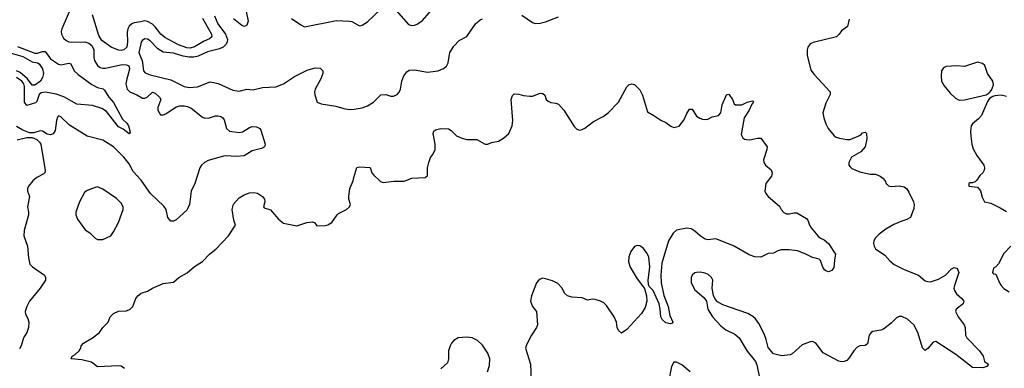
# Model space of a CAD drawing. Header units: inches. Extents: x 1694797 to 1849917, y 907313 to 1017959.
# Tile 594 of 656: x 1829075 to 1836594, y 924237 to 926901. Entities that reach past the tile are written whole.
import ezdxf

# ---------------------------------------------------------------- set-up
doc = ezdxf.new("R2010")
doc.units = ezdxf.units.IN
doc.header["$MEASUREMENT"] = 0
doc.layers.add('B8922', color=7, linetype='Continuous')
doc.layers.add('B8932', color=7, linetype='Continuous')

msp = doc.modelspace()

# ---------------------------------------------------------------- linework, layer by layer
at = {"layer": 'B8922', "color": 5}
for points, elevation in [([(1829470, 927001.5), (1829397.6, 926830), (1829390.9, 926810), (1829392.6, 926790), (1829410, 926760.2), (1829430, 926740.6), (1829450, 926730.9), (1829468.5, 926728.5), (1829571.7, 926731.7), (1829602.1, 926722.1), (1829624.4, 926704.4), (1829640.9, 926670), (1829641.9, 926610), (1829646.3, 926590), (1829670, 926552.1), (1829690, 926536.8), (1829710, 926530.7), (1829730, 926531.6), (1829857.2, 926557.2), (1829890, 926555.6), (1829907.8, 926547.8), (1829914.3, 926530), (1829911.4, 926511.4), (1829891.5, 926450), (1829885.1, 926410), (1829896.3, 926370), (1829915.8, 926350), (1829970, 926327.5), (1830000, 926307.9)], 720), ([(1830000, 926885.6), (1829950, 926876.3), (1829930, 926868.9), (1829910, 926850.9), (1829899.8, 926830), (1829895.2, 926804.8), (1829899.1, 926730), (1829891.8, 926690), (1829869.7, 926670.3), (1829850, 926665.9), (1829828.4, 926668.4), (1829772.1, 926692.1), (1829700.7, 926740.7), (1829679.1, 926779.1), (1829630, 926936.9)], 720), ([(1829010, 926645.9), (1829099.3, 926619.3), (1829170, 926578.1), (1829210.7, 926570.7), (1829223.7, 926563.7), (1829250, 926525.5), (1829257.2, 926490), (1829250, 926460.3), (1829234.5, 926430), (1829190, 926399.6), (1829170, 926401.1), (1829133.7, 926450), (1829078.2, 926498.2), (1829050, 926509.3)], 660), ([(1829057.1, 926697.1), (1829190, 926643.9), (1829210, 926644), (1829250, 926658.2), (1829270, 926656.6), (1829310, 926601.4), (1829370, 926561.3), (1829390, 926557.1), (1829450, 926569), (1829464.8, 926564.8), (1829490.4, 926510), (1829520.9, 926480.9), (1829625.4, 926405.4), (1829670, 926382.7), (1829711.6, 926371.6), (1829722.8, 926362.8), (1829755.2, 926310), (1829790, 926267.5), (1829860.8, 926140.8), (1829892.5, 926110), (1829905.8, 926090), (1829917.3, 926042.7), (1829910, 926029.8), (1829863.9, 926063.9), (1829830, 926082), (1829738.1, 926198.1), (1829702.9, 926222.9), (1829630, 926244.1), (1829510, 926255), (1829412.6, 926312.6), (1829352.3, 926332.3), (1829272.4, 926347.6), (1829237.4, 926342.6), (1829223, 926330), (1829204.9, 926275.1), (1829195.3, 926264.7), (1829130, 926245.2), (1829111.2, 926271.2), (1829112.5, 926390), (1829105, 926410), (1829090, 926430.3), (1829050, 926459.6)], 680), ([(1830000, 926716), (1829985, 926650), (1830000, 926613.2)], 740), ([(1830000, 925676.9), (1829940.7, 925740.7), (1829910, 925799.1), (1829868.7, 925850), (1829790, 925929.7), (1829710, 925981.1), (1829590, 926012), (1829455.3, 926095.3), (1829390, 926159.7), (1829370, 926165.1), (1829363.5, 926156.5), (1829354.7, 926130), (1829346.7, 926053.3), (1829330.1, 926029.9), (1829310, 926020.7), (1829285.1, 926025.1), (1829250, 926048), (1829230, 926050.9), (1829182.4, 926037.6), (1829150, 926036.8), (1829097.3, 926057.3), (1829050, 926084.2)], 720), ([(1829055.9, 925984.1), (1829130, 926001.2), (1829170, 925999.6), (1829204.7, 925984.7), (1829226.2, 925966.2), (1829237, 925950), (1829270, 925748.7), (1829265.3, 925730), (1829258, 925722), (1829205.7, 925694.3), (1829175.3, 925670), (1829143.1, 925630), (1829135.3, 925610), (1829135.3, 925590), (1829148.8, 925550), (1829134.9, 925470), (1829142.8, 925430), (1829141.8, 925410), (1829108.5, 925290), (1829106.7, 925250), (1829133.6, 925170), (1829140.8, 925080.8), (1829153.1, 925033.1), (1829172.7, 925012.7), (1829264.9, 924950), (1829272.7, 924930), (1829270.4, 924910), (1829230.4, 924850), (1829148.6, 924751.4), (1829128.9, 924710), (1829116, 924670), (1829119, 924650), (1829136.8, 924616.8), (1829144.3, 924590), (1829140.7, 924550), (1829128.3, 924511.7), (1829104.1, 924470), (1829086, 924410), (1829073.7, 924386.3)], 720), ([(1829876, 924236), (1829850, 924253.6), (1829830, 924256.9), (1829668.5, 924248.5), (1829623.6, 924283.6), (1829550, 924302), (1829468, 924310), (1829475.3, 924330), (1829498.4, 924341.6), (1829529, 924370), (1829541.2, 924390), (1829545.2, 924410), (1829560.9, 924430), (1829630, 924469.2), (1829684.2, 924510), (1829709.8, 924550.2), (1829750.9, 924589.1), (1829766, 924630), (1829790, 924655.3), (1829830, 924673.7), (1829890, 924676.4), (1829919.3, 924690), (1829938, 924710), (1829961.6, 924770), (1829976.9, 924790), (1830000, 924808.4)], 720)]:
    msp.add_lwpolyline(points, dxfattribs=dict(at, elevation=elevation))
at = {"layer": 'B8922', "color": 5, "elevation": 740}
msp.add_lwpolyline([(1829670, 925622.7), (1829650, 925619.3), (1829590, 925596), (1829570, 925579.3), (1829530.4, 925510), (1829502.8, 925430), (1829504, 925410), (1829516.4, 925376.4), (1829574.9, 925294.9), (1829610, 925272.4), (1829650, 925232.4), (1829670, 925220.4), (1829710, 925221.6), (1829769.6, 925250.4), (1829790, 925278.8), (1829829.7, 925350.3), (1829865.1, 925450), (1829864.5, 925470), (1829850, 925499.3), (1829813.6, 925533.6), (1829710, 925607)], close=True, dxfattribs=at)
at = {"layer": 'B8932', "color": 5}
for points, elevation in [([(1830804, 926964), (1830819.2, 926890), (1830810, 926858), (1830790.3, 926849.7), (1830770, 926856.8), (1830707.3, 926907.3)], 740), ([(1831150, 926910.7), (1831220.5, 926860.5), (1831250, 926847.3), (1831494.2, 926894.2), (1831590, 926890.5), (1831610, 926886), (1831670, 926854.9), (1831690, 926858), (1831730, 926883.8), (1831835.6, 926984.4)], 760), ([(1831950, 926971), (1832044.5, 926864.5), (1832070, 926856), (1832090, 926858.8), (1832110, 926866.8), (1832150, 926894.8), (1832232.7, 926990)], 760), ([(1830563, 926930), (1830588.2, 926870), (1830647.4, 926790), (1830661.9, 926750), (1830659.3, 926730), (1830649.6, 926710.4), (1830628, 926692), (1830601.3, 926678.7), (1830510, 926655), (1830437.6, 926622.4), (1830405.5, 926614.5), (1830370, 926614.3), (1830322.5, 926622.5), (1830250, 926644.1), (1830170, 926653.8), (1830130, 926678.7), (1830070, 926739.3), (1830050, 926751.6), (1830030, 926753.5), (1830010, 926741.3), (1830003.2, 926730), (1830000, 926716)], 740), ([(1830470, 926912.7), (1830538.6, 926790), (1830541.1, 926770), (1830525, 926755), (1830483.2, 926736.8), (1830410, 926692.5), (1830376.5, 926683.5), (1830350, 926684.6), (1830287.8, 926707.8), (1830184, 926764), (1830151.8, 926790), (1830110, 926847.5), (1830090, 926866), (1830050, 926888.1), (1830030, 926891.2), (1830000, 926885.6)], 720), ([(1830000, 926613.2), (1830009.5, 926590), (1830020.8, 926510), (1830033.8, 926493.8), (1830070, 926479.6), (1830230, 926440.3), (1830330, 926391.4), (1830370, 926382.2), (1830432.6, 926387.4), (1830530, 926426.7), (1830590, 926413.7), (1830702.6, 926362.6), (1830750, 926354.3), (1830810, 926369.1), (1830855.6, 926364.4), (1830930, 926382.6), (1831030, 926388.5), (1831090, 926411.6), (1831174.3, 926465.7), (1831270, 926514.2), (1831330, 926532.9), (1831370, 926530.4), (1831390.3, 926510.3), (1831390.3, 926490), (1831374.6, 926450), (1831331.6, 926370), (1831326.5, 926350), (1831327.5, 926327.5), (1831346, 926270), (1831377.1, 926257.1), (1831490, 926239.5), (1831550, 926223.1), (1831590, 926215.8), (1831630, 926217), (1831690, 926227), (1831730, 926241.6), (1831776, 926270), (1831832.9, 926327.1), (1831870, 926328.7), (1831910, 926315.8), (1831930, 926317.6), (1831957, 926330), (1831973.5, 926346.5), (1831983.5, 926370), (1831993.5, 926430), (1832008.1, 926471.9), (1832030, 926502.4), (1832050, 926516.4), (1832090, 926517.6), (1832190, 926499.1), (1832269.5, 926510.5), (1832310, 926526.8), (1832333.4, 926546.6), (1832346.6, 926570), (1832359.6, 926650), (1832390, 926699.1), (1832430, 926743), (1832490, 926773.4), (1832554.5, 926870), (1832590, 926900.4), (1832610, 926908.5)], 740), ([(1832910, 926934.9), (1832990, 926880.5), (1833010, 926873), (1833050, 926874.4), (1833090, 926884.9), (1833190, 926922)], 740), ([(1835410, 926906), (1835396, 926850), (1835350, 926814.5), (1835333.7, 926790), (1835312.4, 926770), (1835132.7, 926727.3), (1835110, 926717.6), (1835092.2, 926690), (1835087, 926670), (1835087, 926630), (1835116, 926516), (1835140.9, 926480.9), (1835263, 926350), (1835263.8, 926330), (1835230, 926264), (1835208.5, 926190), (1835214.9, 926150), (1835230, 926106), (1835248.2, 926070), (1835293.5, 926013.5), (1835310, 926002.8), (1835335.5, 925995.5), (1835390, 925985.8), (1835414.1, 925985.9), (1835472.6, 926007.4), (1835497.7, 926022.3), (1835510, 926035.5), (1835530, 926041), (1835535.9, 926035.9), (1835541, 926030), (1835542.8, 925990), (1835530.5, 925930), (1835497.3, 925890), (1835427.3, 925850), (1835405.5, 925810), (1835407.3, 925790), (1835415.9, 925775.9), (1835430, 925764), (1835490, 925739.3), (1835570, 925721.3), (1835610, 925719.3), (1835646.2, 925706.2), (1835666.8, 925690), (1835682.8, 925670), (1835690.8, 925650), (1835710.5, 925630.5), (1835730, 925626), (1835790.5, 925630.5), (1835830, 925622.8), (1835848.2, 925608.2), (1835863.4, 925583.4), (1835900.4, 925510), (1835906, 925490), (1835902, 925458), (1835876, 925390), (1835850, 925373.2), (1835810, 925362), (1835750, 925337), (1835690, 925301.2), (1835638.5, 925261.5), (1835610, 925235.3), (1835596, 925210), (1835594.8, 925190), (1835600.7, 925170), (1835610.8, 925150), (1835680.5, 925100.5), (1835718.5, 925058.5), (1835752.2, 925030), (1835830, 924992.3), (1835939.1, 924950), (1835990, 924906.4), (1836010, 924899.5), (1836030, 924898), (1836090, 924919), (1836145.4, 924950), (1836190, 924996.5), (1836210, 925007.2), (1836230, 925001.8), (1836239.7, 924990), (1836245.2, 924970), (1836212.3, 924870), (1836209.3, 924850), (1836212.3, 924832.3), (1836227.3, 924807.3), (1836270.5, 924770), (1836283.8, 924750), (1836280.5, 924730), (1836226.8, 924690), (1836220.7, 924670), (1836240.7, 924630), (1836288, 924570), (1836295.5, 924550), (1836298.4, 924490), (1836306.4, 924470), (1836404.4, 924370), (1836433.4, 924330), (1836442.8, 924290), (1836473.4, 924270), (1836459.1, 924250), (1836430, 924239.7), (1836350, 924243.2), (1836222.2, 924342.2), (1836070, 924441.1), (1836050, 924438), (1836010, 924387.6), (1835990, 924372.7), (1835970, 924393.2), (1835934.3, 924510), (1835903.5, 924570), (1835853.7, 924613.7), (1835810, 924633.5), (1835790, 924633.5), (1835770, 924622.4), (1835730, 924582.4), (1835670, 924536.9), (1835650, 924528.2), (1835590, 924518), (1835576, 924510), (1835562, 924490), (1835550, 924424), (1835530, 924412), (1835490, 924408), (1835470, 924398.4), (1835444.4, 924370), (1835410, 924317.2), (1835390, 924297.2), (1835370, 924289), (1835350, 924286), (1835330, 924292.7), (1835210, 924356.3), (1835154.5, 924430), (1835130, 924440.7), (1835110, 924439.5), (1835050, 924417), (1834972.7, 924347.3), (1834959.3, 924340.7), (1834892.9, 924332.9), (1834830, 924349), (1834790, 924395.3), (1834776.2, 924456.2), (1834759.5, 924499.5), (1834718.6, 924578.6), (1834694.2, 924614.2), (1834673.6, 924633.6), (1834636.3, 924656.3), (1834442.9, 924722.9), (1834404, 924744), (1834385.1, 924765.1), (1834373.9, 924793.9), (1834363, 924850), (1834367.8, 924910), (1834358.7, 924930), (1834332.9, 924952.9), (1834310, 924963), (1834270, 924971.2), (1834242, 924970), (1834230, 924966.6), (1834210, 924949), (1834202.4, 924930), (1834203.1, 924890), (1834230, 924838), (1834298, 924778), (1834319.1, 924750), (1834330.4, 924690), (1834364.9, 924630), (1834430, 924561.6), (1834468, 924530), (1834536.9, 924496.9), (1834569.1, 924469.1), (1834630, 924368.2), (1834693, 924290), (1834703.9, 924263.9), (1834723.4, 924163.4)], 740), ([(1830000, 924808.4), (1830002, 924810), (1830050, 924826.5), (1830090, 924850.3), (1830170, 924884.4), (1830250, 924895.5), (1830290, 924930.5), (1830353.4, 924966.6), (1830410, 925015.5), (1830470, 925052.4), (1830522.9, 925110), (1830572.4, 925147.6), (1830670, 925248.4), (1830722.9, 925330), (1830708.9, 925368.9), (1830696.4, 925450), (1830708.1, 925491.9), (1830750, 925539.5), (1830790, 925563.7), (1830830, 925578.7), (1830861.7, 925581.7), (1830890, 925576.4), (1830930, 925550.4), (1830944.4, 925530), (1830947, 925510), (1830936.3, 925470), (1830942.6, 925462.6), (1830990, 925447.2), (1831050, 925377.6), (1831090, 925344.9), (1831190, 925327), (1831267.6, 925352.4), (1831310, 925357), (1831326.8, 925350), (1831344.9, 925324.9), (1831410, 925328), (1831427.2, 925332.8), (1831457.2, 925350), (1831498, 925410), (1831510, 925420.5), (1831570, 925450.4), (1831594.3, 925470), (1831601.7, 925490), (1831588.7, 925528.7), (1831587.7, 925547.7), (1831596, 925610), (1831622, 925670), (1831625.1, 925694.9), (1831650, 925770.8), (1831670, 925777.3), (1831750, 925771), (1831764.9, 925730), (1831775.9, 925715.9), (1831830, 925664.9), (1831850, 925658), (1831932.1, 925667.9), (1832010, 925667.3), (1832070, 925690.8), (1832170, 925696), (1832188.7, 925710), (1832189.4, 925770), (1832198, 925810), (1832212.5, 925847.5), (1832230, 925871.3), (1832247, 925910), (1832246.3, 925950), (1832232.3, 926030), (1832237.2, 926050), (1832250, 926059.1), (1832290.4, 926070.4), (1832350, 926066), (1832370, 926054.9), (1832410, 926014), (1832450, 925994.6), (1832490, 925985.7), (1832564.9, 925984.9), (1832630, 925950.8), (1832650, 925951), (1832676.5, 925963.5), (1832730, 925973.4), (1832770, 925995.5), (1832810, 926030.6), (1832835.6, 926090), (1832840.9, 926130), (1832827.7, 926292.3), (1832838, 926322), (1832850, 926334.8), (1832887.2, 926332.8), (1832921.8, 926321.8), (1832970, 926316), (1832990, 926317), (1833050, 926339.5), (1833070, 926338), (1833083.8, 926323.8), (1833094, 926290), (1833110, 926278), (1833130, 926267), (1833170, 926263.8), (1833190, 926256.4), (1833230.4, 926210), (1833310, 926084.9), (1833330, 926064.4), (1833350, 926057.6), (1833370, 926061.3), (1833390, 926072.2), (1833457.5, 926122.5), (1833530, 926160.3), (1833569.5, 926190), (1833646.6, 926270), (1833710, 926386.8), (1833730, 926406), (1833750, 926411.3), (1833770, 926404.7), (1833810, 926366), (1833830, 926324.7), (1833870, 926196), (1833918, 926170), (1833970, 926134), (1834010, 926116.3), (1834046.9, 926086.9), (1834070, 926076.3), (1834110, 926088), (1834129.3, 926110), (1834147.5, 926132.5), (1834170, 926184.7), (1834190, 926218), (1834210, 926216), (1834243.8, 926163.8), (1834268.1, 926148.1), (1834290, 926140.7), (1834310, 926137.3), (1834330, 926142), (1834361.6, 926158.4), (1834410, 926168.5), (1834427.6, 926190), (1834438.5, 926250), (1834473.2, 926326.8), (1834490, 926331.3), (1834517.3, 926290), (1834530, 926258), (1834542, 926250), (1834590, 926250.6), (1834630, 926270.5), (1834670, 926281), (1834678.8, 926270), (1834665.2, 926254.8), (1834644.4, 926210), (1834608.2, 926150), (1834583.8, 926023.8), (1834597.1, 925997.1), (1834608.7, 925988.7), (1834625.1, 925985.1), (1834650, 925982.4), (1834710, 925994.9), (1834734.4, 925994.4), (1834782.8, 925930), (1834780.7, 925910), (1834754.9, 925830), (1834758, 925810), (1834770.7, 925790), (1834814.3, 925754.3), (1834821.6, 925730), (1834814.7, 925705.3), (1834773, 925650), (1834764.9, 925590), (1834772.5, 925572.5), (1834790.8, 925550), (1834876, 925476), (1834890, 925450.8), (1834910, 925428.7), (1834930, 925418.7), (1834950, 925417), (1834990, 925425.3), (1835010, 925424.9), (1835082, 925382), (1835092.7, 925370), (1835104.7, 925330), (1835119.1, 925310), (1835170.3, 925250), (1835190, 925232.4), (1835219.2, 925219.2), (1835251, 925191), (1835305.3, 925110), (1835296.1, 925063.9), (1835291.9, 925008.1), (1835276.2, 924983.8), (1835250, 924974.5), (1835230, 924981), (1835221, 924990), (1835208.6, 925010), (1835190, 925062), (1835179.3, 925070), (1835130, 925084.7), (1835072.6, 925112.6), (1835013.7, 925133.7), (1834950, 925143.4), (1834890, 925141.4), (1834865.2, 925134.8), (1834830, 925117.6), (1834790, 925113.3), (1834733.5, 925086.5), (1834687.9, 925087.9), (1834644.4, 925104.4), (1834530, 925169.7), (1834410, 925219.5), (1834390, 925226.6), (1834330, 925219.5), (1834310, 925225.1), (1834270, 925249.6), (1834230, 925285.1), (1834202.3, 925302.3), (1834170, 925307.8), (1834091.5, 925291.5), (1834064.6, 925270), (1834030.1, 925209.9), (1833979.4, 925040.6), (1833970.8, 924950), (1833974.2, 924890), (1833994.6, 924794.6), (1834027.8, 924710), (1834039.5, 924639.5), (1834062.8, 924590), (1834058, 924582), (1834044, 924576), (1834010, 924584), (1833979.7, 924610), (1833970, 924629.3), (1833966.6, 924690), (1833958.7, 924730), (1833911.8, 924831.8), (1833882.8, 924862.8), (1833876.3, 924876.3), (1833875.1, 924910), (1833887.3, 925010), (1833878.2, 925090), (1833862.3, 925122.3), (1833835, 925155), (1833810, 925173), (1833790, 925176.4), (1833770, 925168), (1833740.3, 925130), (1833725.3, 925090), (1833723.1, 925050), (1833737, 925010), (1833790, 924922), (1833846.6, 924846.6), (1833861.1, 924790), (1833863.7, 924750), (1833850, 924702), (1833824.2, 924655.8), (1833710, 924532.7), (1833670, 924506.6), (1833647, 924527), (1833638, 924550), (1833632.6, 924590), (1833614.2, 924630), (1833556.4, 924716.4), (1833536.6, 924736.6), (1833510, 924750.9), (1833470, 924763.5), (1833450, 924765.1), (1833410, 924758.4), (1833370, 924776.3), (1833290, 924780.5), (1833259, 924790), (1833235.1, 924810), (1833217.2, 924850), (1833183.9, 924883.9), (1833144.4, 924904.4), (1833090, 924921.6), (1833070, 924925.1), (1833050, 924919.5), (1833033.5, 924906.5), (1833022.4, 924890), (1832982.6, 924790), (1832975.6, 924750), (1832990, 924710.6), (1833020.4, 924670), (1833028.2, 924570), (1833022, 924550), (1832983.1, 924490), (1832944.1, 924415.9), (1832937.4, 924390), (1832974.2, 924270), (1832979.3, 924150)], 720), ([(1830000, 926307.9), (1830010, 926301.4), (1830030, 926300.4), (1830048.5, 926310), (1830090, 926347.6), (1830110, 926340.6), (1830142.2, 926310), (1830151.6, 926290), (1830128.8, 926230), (1830130.2, 926210), (1830150, 926174), (1830170, 926172.8), (1830190, 926182.6), (1830270, 926234.5), (1830298.4, 926241.6), (1830330, 926242.8), (1830356.9, 926236.9), (1830383.6, 926223.6), (1830470, 926156.1), (1830489.4, 926149.4), (1830524, 926150), (1830570, 926166), (1830590, 926166.2), (1830610, 926160.2), (1830625.3, 926150), (1830635, 926135), (1830653.6, 926070), (1830677.3, 926050), (1830750, 926038.5), (1830775.8, 926044.2), (1830830, 926078), (1830850, 926083.6), (1830881.7, 926081.7), (1830908.8, 926068.8), (1830916.9, 926056.9), (1830950.4, 925950), (1830943, 925930), (1830922.2, 925917.8), (1830850, 925899.5), (1830790, 925861.8), (1830730, 925854.5), (1830650, 925859.9), (1830630, 925857.3), (1830514.7, 925825.3), (1830485.5, 925810), (1830463.8, 925790), (1830450, 925769.3), (1830411.5, 925648.5), (1830384.7, 925590), (1830371.6, 925490), (1830359.5, 925460.5), (1830350, 925446), (1830270, 925372.2), (1830250, 925362.2), (1830230, 925361.3), (1830205.8, 925390), (1830191.9, 925450), (1830176.5, 925476.5), (1830073.2, 925573.2), (1830008.2, 925668.2), (1830000, 925676.9)], 720), ([(1836610, 926315.1), (1836570, 926324.5), (1836520.4, 926319.6), (1836505.2, 926314.8), (1836481.6, 926298.4), (1836464.7, 926275.3), (1836419.1, 926170), (1836397.3, 926142.7), (1836350, 926105.2), (1836341.6, 926090), (1836336.5, 926050), (1836338.3, 926010), (1836344.6, 925950), (1836355, 925915), (1836383.4, 925863.4), (1836437.3, 925790), (1836442.8, 925770), (1836440.7, 925750), (1836430.5, 925729.5), (1836406, 925710), (1836384.5, 925675.5), (1836370, 925662), (1836350, 925655.3), (1836330, 925655.3), (1836322, 925650), (1836322, 925630), (1836390, 925621), (1836412.9, 925592.9), (1836424.8, 925544.8), (1836443, 925510), (1836490, 925498.2), (1836563.2, 925463.2), (1836610, 925435.6)], 760), ([(1836644, 925170), (1836590, 925113.3), (1836550, 925035.1), (1836530, 925013.3), (1836510, 925001.2), (1836503.8, 924970), (1836510, 924958.8), (1836530, 924956.3), (1836556.3, 924890), (1836570.2, 924870), (1836590, 924847.1), (1836630, 924821.3)], 760), ([(1832647.9, 924210), (1832662.6, 924257.4), (1832665, 924310), (1832650, 924352.9), (1832610, 924412.7), (1832570, 924448.9), (1832529.4, 924470), (1832490, 924475.9), (1832422.8, 924470), (1832390.2, 924449.8), (1832371.5, 924428.5), (1832362, 924410), (1832350.3, 924370), (1832350.3, 924309.7), (1832342, 924278), (1832290, 924232)], 720), ([(1834193.5, 924210), (1834130, 924263.9), (1834090, 924284.2), (1834070, 924283.7), (1834052.2, 924250), (1834030, 924134)], 740)]:
    msp.add_lwpolyline(points, dxfattribs=dict(at, elevation=elevation))
at = {"layer": 'B8932', "color": 5, "elevation": 760}
msp.add_lwpolyline([(1836390, 926576), (1836290, 926542.9), (1836230, 926547.3), (1836150, 926542.7), (1836130, 926533.2), (1836113.4, 926510), (1836110.4, 926470), (1836114.9, 926430), (1836134.3, 926394.3), (1836180.3, 926340.3), (1836221.8, 926301.8), (1836250, 926285.5), (1836290, 926287.7), (1836454.5, 926325.5), (1836478.3, 926341.7), (1836496.6, 926363.4), (1836510, 926402), (1836506.6, 926430), (1836464.5, 926490), (1836445.2, 926550), (1836426.8, 926566.8)], close=True, dxfattribs=at)

doc.saveas('drawing.dxf')
